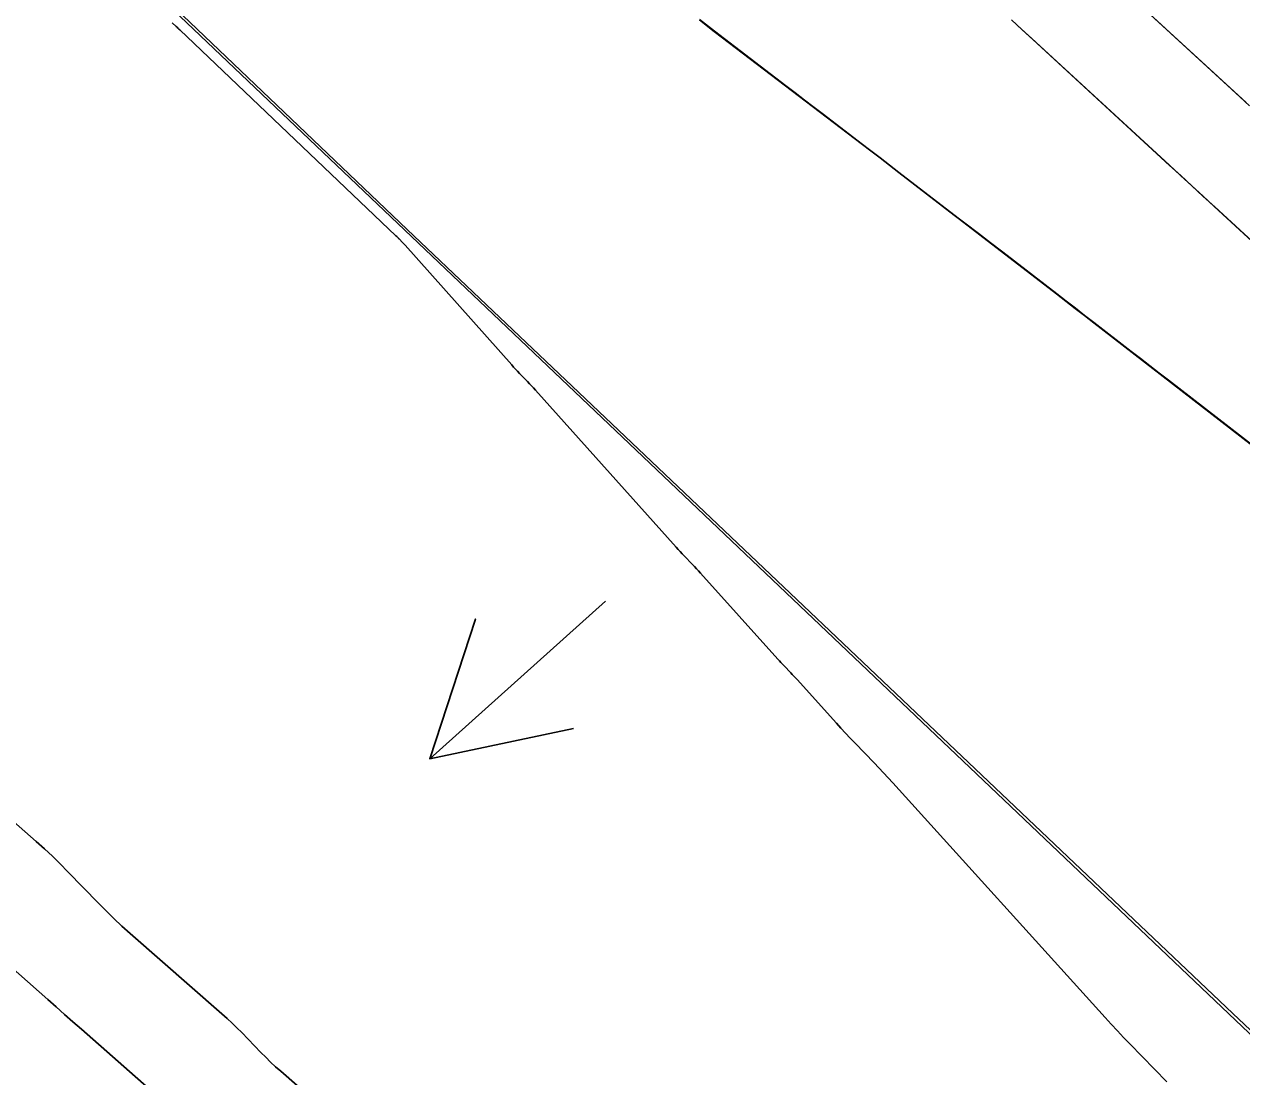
# Model space of a CAD drawing. Extents: x 954385 to 988206, y 1868364 to 1924553.
# Drawn here: x 955583.42 to 955633.09, y 1923149.51 to 1923192.47 of the extents above; entities that cross this region are included whole.
import ezdxf

# ---------------------------------------------------------------- set-up
doc = ezdxf.new("R2010")
doc.units = 0
for name, color, linetype in [('1', 7, 'Continuous'), ('Default', 7, 'Continuous'), ('Ex_Minor Contours', 7, 'Continuous'), ('Perimeter', 7, 'Continuous'), ('Slopes', 7, 'Continuous')]:
    doc.layers.add(name, color=color, linetype=linetype)

msp = doc.modelspace()

# ---------------------------------------------------------------- linework, layer by layer
for points in [[(955589.454, 1923192.537), (955589.608, 1923192.391), (955589.647, 1923192.355), (955589.686, 1923192.319), (955589.724, 1923192.282), (955589.762, 1923192.246), (955598.58, 1923183.839), (955598.613, 1923183.808), (955598.668, 1923183.756), (955598.679, 1923183.746), (955598.69, 1923183.735), (955598.7, 1923183.724), (955598.711, 1923183.713), (955598.85, 1923183.569), (955598.876, 1923183.541), (955598.902, 1923183.513), (955598.928, 1923183.485), (955598.954, 1923183.457), (955603.304, 1923178.57), (955603.382, 1923178.483), (955603.462, 1923178.396), (955603.542, 1923178.31), (955603.623, 1923178.225), (955603.95, 1923177.887), (955604.031, 1923177.802), (955604.112, 1923177.716), (955604.191, 1923177.63), (955604.27, 1923177.542), (955610.014, 1923171.125), (955610.095, 1923171.035), (955610.177, 1923170.946), (955610.26, 1923170.858), (955610.344, 1923170.77), (955610.68, 1923170.422), (955610.764, 1923170.335), (955610.847, 1923170.247), (955610.929, 1923170.158), (955611.01, 1923170.068), (955614.162, 1923166.557), (955614.226, 1923166.487), (955614.291, 1923166.417), (955614.356, 1923166.348), (955614.422, 1923166.279), (955614.687, 1923166.005), (955614.753, 1923165.937), (955614.818, 1923165.867), (955614.883, 1923165.798), (955614.947, 1923165.727), (955616.55, 1923163.946), (955616.738, 1923163.738), (955616.928, 1923163.533), (955617.12, 1923163.329), (955617.314, 1923163.127), (955618.094, 1923162.323), (955618.288, 1923162.122), (955618.48, 1923161.918), (955618.67, 1923161.713), (955618.859, 1923161.506), (955627.521, 1923151.924), (955627.769, 1923151.652), (955628.019, 1923151.382), (955628.273, 1923151.115), (955628.528, 1923150.85), (955630.033, 1923149.306)], [(955581.57, 1923161.155), (955583.906, 1923159.111), (955584.239, 1923158.813), (955584.565, 1923158.509), (955584.885, 1923158.198), (955585.198, 1923157.88), (955586.438, 1923156.594), (955586.751, 1923156.276), (955587.071, 1923155.965), (955587.397, 1923155.661), (955587.73, 1923155.363), (955591.479, 1923152.08), (955591.688, 1923151.893), (955591.892, 1923151.703), (955592.093, 1923151.508), (955592.29, 1923151.309), (955593.068, 1923150.504), (955593.265, 1923150.305), (955593.465, 1923150.11), (955593.67, 1923149.919), (955593.879, 1923149.732), (955596.095, 1923147.792)]]:
    msp.add_lwpolyline(points)
at = {"layer": '1'}
for points in [[(955582.7, 1923236.372), (955589.772, 1923229.733), (955589.822, 1923229.686), (955589.873, 1923229.638), (955589.924, 1923229.59), (955589.975, 1923229.542), (955597.099, 1923222.882), (955597.257, 1923222.734), (955604.426, 1923216.03), (955604.538, 1923215.924), (955610.988, 1923209.894), (955611.052, 1923209.835), (955611.785, 1923209.149), (955611.79, 1923209.144), (955619.084, 1923202.328), (955619.103, 1923202.311), (955626.212, 1923195.777), (955626.335, 1923195.664), (955626.458, 1923195.551), (955626.58, 1923195.438), (955626.703, 1923195.325), (955633.269, 1923189.281)], [(955610.96, 1923192.66), (955611.571, 1923192.187), (955617.568, 1923187.609), (955617.953, 1923187.315), (955618.337, 1923187.02), (955618.721, 1923186.725), (955619.105, 1923186.429), (955625.536, 1923181.468), (955625.917, 1923181.174), (955626.298, 1923180.879), (955626.679, 1923180.585), (955627.06, 1923180.291), (955633.862, 1923175.028)], [(955623.7, 1923192.654), (955624.132, 1923192.256), (955624.565, 1923191.858), (955630.149, 1923186.717), (955630.604, 1923186.298), (955631.058, 1923185.88), (955631.512, 1923185.462), (955631.966, 1923185.044), (955638.162, 1923179.337)], [(955578.324, 1923158.005), (955584.375, 1923152.662), (955584.717, 1923152.36), (955585.059, 1923152.057), (955585.402, 1923151.755), (955585.744, 1923151.453), (955591.966, 1923145.968)]]:
    msp.add_lwpolyline(points, dxfattribs=at)
at = {"layer": 'Default'}
msp.add_line((955858.372, 1922937.149), (955453.201, 1923322.797), dxfattribs=at)
at = {"layer": 'Ex_Minor Contours'}
for points in [[(955633.412, 1923189.149), (955633.008, 1923189.521), (955626.7, 1923195.327)], [(955634.095, 1923174.854), (955630.101, 1923177.944), (955629.721, 1923178.238), (955629.342, 1923178.532), (955628.962, 1923178.826), (955628.582, 1923179.12), (955627.062, 1923180.296), (955626.682, 1923180.59), (955626.302, 1923180.884), (955625.922, 1923181.177), (955625.541, 1923181.47), (955623.337, 1923183.168), (955622.842, 1923183.548), (955622.348, 1923183.929), (955621.854, 1923184.31), (955621.359, 1923184.69), (955619.104, 1923186.427), (955618.72, 1923186.722), (955618.335, 1923187.018), (955617.951, 1923187.313), (955617.566, 1923187.608), (955616.026, 1923188.787), (955615.641, 1923189.082), (955615.257, 1923189.377), (955614.872, 1923189.672), (955614.487, 1923189.966), (955611.577, 1923192.194), (955610.967, 1923192.668)], [(955633.87, 1923183.291), (955631.988, 1923185.024), (955631.523, 1923185.452), (955631.058, 1923185.88), (955630.593, 1923186.308), (955630.128, 1923186.737), (955624.524, 1923191.894), (955624.112, 1923192.274), (955623.699, 1923192.653)]]:
    msp.add_lwpolyline(points, dxfattribs=at)
at = {"layer": 'Perimeter'}
msp.add_lwpolyline([(955565.066, 1923216.528), (955599.038, 1923184.102), (955632.731, 1923152.087), (955665.147, 1923121.495)], dxfattribs=at)
at = {"layer": 'Slopes'}
msp.add_lwpolyline([(955607.131, 1923168.928), (955599.959, 1923162.489), (955601.821, 1923168.193), (955599.959, 1923162.489), (955605.83, 1923163.728)], dxfattribs=at)

doc.saveas('drawing.dxf')
